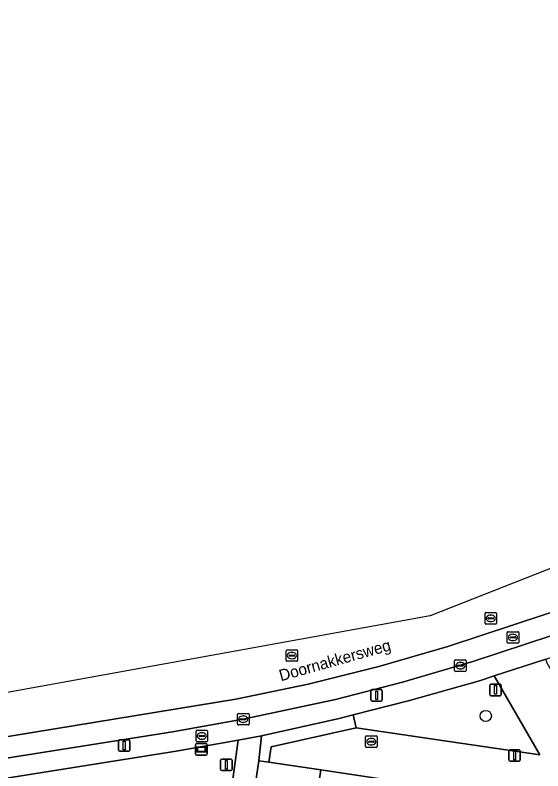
# Model space of a CAD drawing. Extents: x 164148 to 165261, y 382513 to 383432.
# Drawn here: x 164365.5 to 164411.5, y 383365.8 to 383431.6 of the extents above; entities that cross this region are included whole.
import ezdxf

# ---------------------------------------------------------------- set-up
doc = ezdxf.new("R2010")
doc.units = 0
for name, color, linetype in [('IMGEO_Boom', 7, 'Continuous'), ('IMGEO_Brandkraan', 7, 'Continuous'), ('IMGEO_Groenvoorziening', 7, 'Continuous'), ('IMGEO_Kolk', 7, 'Continuous'), ('IMGEO_Lichtmast', 7, 'Continuous'), ('IMGEO_Openbare_ruimte_label', 7, 'Continuous'), ('IMGEO_Pand', 7, 'Continuous'), ('IMGEO_Rijbaan_lokaal_gesloten', 7, 'Continuous'), ('IMGEO_Rioolput', 7, 'Continuous'), ('IMGEO_Verkeersbordpaal', 7, 'Continuous'), ('IMGEO_Verklikker', 7, 'Continuous'), ('IMGEO_Voetpad_op_trap', 7, 'Continuous'), ('IMGEO_Voetpad_open', 7, 'Continuous')]:
    doc.layers.add(name, color=color, linetype=linetype)

msp = doc.modelspace()

# ---------------------------------------------------------------- linework, layer by layer
at = {"layer": 'IMGEO_Boom'}
msp.add_circle((164406.495, 383370.556), 0.489, dxfattribs=at)
at = {"layer": 'IMGEO_Brandkraan'}
for p, q in [((164381.254, 383368.389), (164381.254, 383369.241)), ((164381.329, 383369.315), (164382.181, 383369.315)), ((164381.742, 383369.095), (164381.767, 383369.095)), ((164382.255, 383369.241), (164382.255, 383368.389)), ((164381.513, 383368.809), (164381.513, 383368.821)), ((164381.951, 383368.772), (164381.553, 383368.772)), ((164381.556, 383368.858), (164381.954, 383368.858)), ((164381.765, 383368.535), (164381.74, 383368.535)), ((164381.997, 383368.821), (164381.997, 383368.809)), ((164382.181, 383368.315), (164381.329, 383368.315))]:
    msp.add_line(p, q, dxfattribs=at)
for points in [[(164381.254, 383368.389), (164381.254, 383369.241)], [(164381.329, 383369.315), (164382.181, 383369.315)], [(164382.255, 383369.241), (164382.255, 383368.389)], [(164382.181, 383368.315), (164381.329, 383368.315)]]:
    msp.add_lwpolyline(points, dxfattribs=at)
for centre, radius, start, end in [((164381.331, 383369.239), 0.0765, 91.55205, 178.44795), ((164381.331, 383369.239), 0.0765, 91.55205, 178.44795), ((164382.179, 383369.239), 0.0765, 1.55205, 88.44795), ((164382.179, 383369.239), 0.0765, 1.55205, 88.44795), ((164381.331, 383368.391), 0.0765, 181.55205, 268.44795), ((164381.331, 383368.391), 0.0765, 181.55205, 268.44795), ((164381.553, 383368.818), 0.0403, 85.87752, 175.75265), ((164381.55, 383368.808), 0.0366, 178.93798, 274.71019), ((164381.954, 383368.815), 0.043, 264.86636, 352.45326), ((164381.958, 383368.82), 0.0386, 1.73085, 96.63898), ((164382.179, 383368.391), 0.0765, 271.55205, 358.44795), ((164382.179, 383368.391), 0.0765, 271.55205, 358.44795)]:
    msp.add_arc(centre, radius, start, end, dxfattribs=at)
for centre, major_axis, ratio, start_param, end_param in [((164381.741, 383368.815), (-0.387, 0.002), 0.722429, 4.712389, 7.853982), ((164381.766, 383368.815), (-0.39, 0.002), 0.717154, 1.570796, 4.712389)]:
    msp.add_ellipse(centre, major_axis=major_axis, ratio=ratio, start_param=start_param, end_param=end_param, dxfattribs=at)
at = {"layer": 'IMGEO_Groenvoorziening'}
msp.add_lwpolyline([(164394.953, 383370.643), (164395.215, 383369.511), (164411.208, 383367.163), (164407.24, 383374.055), (164405.938, 383373.629), (164399.861, 383371.892)], close=True, dxfattribs=at)
msp.add_lwpolyline([(164379.126, 383363.181), (164378.99, 383362.31), (164383.994, 383361.641), (164384.924, 383368.441), (164379.521, 383367.475), (164364.576, 383365.104)], dxfattribs=at)
at = {"layer": 'IMGEO_Kolk'}
for p, q in [((164403.783, 383374.515), (164403.783, 383375.367)), ((164403.858, 383375.441), (164404.71, 383375.441)), ((164404.085, 383374.984), (164404.483, 383374.984)), ((164404.271, 383375.221), (164404.296, 383375.221)), ((164404.784, 383375.367), (164404.784, 383374.515)), ((164404.71, 383374.441), (164403.858, 383374.441)), ((164404.042, 383374.935), (164404.042, 383374.947)), ((164404.48, 383374.898), (164404.082, 383374.898)), ((164404.294, 383374.661), (164404.269, 383374.661)), ((164404.526, 383374.947), (164404.526, 383374.935)), ((164384.871, 383369.849), (164384.871, 383370.701)), ((164384.946, 383370.775), (164385.798, 383370.775)), ((164385.359, 383370.555), (164385.384, 383370.555)), ((164385.872, 383370.701), (164385.872, 383369.849)), ((164385.798, 383369.775), (164384.946, 383369.775)), ((164385.13, 383370.269), (164385.13, 383370.281)), ((164385.568, 383370.232), (164385.17, 383370.232)), ((164385.173, 383370.318), (164385.571, 383370.318)), ((164385.382, 383369.995), (164385.357, 383369.995)), ((164385.614, 383370.281), (164385.614, 383370.269))]:
    msp.add_line(p, q, dxfattribs=at)
for points in [[(164403.783, 383374.515), (164403.783, 383375.367)], [(164403.858, 383375.441), (164404.71, 383375.441)], [(164404.784, 383375.367), (164404.784, 383374.515)], [(164404.71, 383374.441), (164403.858, 383374.441)], [(164384.871, 383369.849), (164384.871, 383370.701)], [(164384.946, 383370.775), (164385.798, 383370.775)], [(164385.872, 383370.701), (164385.872, 383369.849)], [(164385.798, 383369.775), (164384.946, 383369.775)]]:
    msp.add_lwpolyline(points, dxfattribs=at)
for centre, radius, start, end in [((164403.86, 383375.365), 0.0765, 91.55205, 178.44795), ((164403.86, 383375.365), 0.0765, 91.55205, 178.44795), ((164404.082, 383374.944), 0.0403, 85.87752, 175.75265), ((164404.487, 383374.946), 0.0386, 1.73085, 96.63898), ((164404.708, 383375.365), 0.0765, 1.55205, 88.44795), ((164404.708, 383375.365), 0.0765, 1.55205, 88.44795), ((164403.86, 383374.517), 0.0765, 181.55205, 268.44795), ((164403.86, 383374.517), 0.0765, 181.55205, 268.44795), ((164404.079, 383374.934), 0.0366, 178.93798, 274.71019), ((164404.483, 383374.941), 0.043, 264.86636, 352.45326), ((164404.708, 383374.517), 0.0765, 271.55205, 358.44795), ((164404.708, 383374.517), 0.0765, 271.55205, 358.44795), ((164384.948, 383370.699), 0.0765, 91.55205, 178.44795), ((164384.948, 383370.699), 0.0765, 91.55205, 178.44795), ((164385.796, 383370.699), 0.0765, 1.55205, 88.44795), ((164385.796, 383370.699), 0.0765, 1.55205, 88.44795), ((164384.948, 383369.851), 0.0765, 181.55205, 268.44795), ((164384.948, 383369.851), 0.0765, 181.55205, 268.44795), ((164385.17, 383370.278), 0.0403, 85.87752, 175.75265), ((164385.167, 383370.268), 0.0366, 178.93798, 274.71019), ((164385.571, 383370.275), 0.043, 264.86636, 352.45326), ((164385.575, 383370.28), 0.0386, 1.73085, 96.63898), ((164385.796, 383369.851), 0.0765, 271.55205, 358.44795), ((164385.796, 383369.851), 0.0765, 271.55205, 358.44795)]:
    msp.add_arc(centre, radius, start, end, dxfattribs=at)
for centre, major_axis, ratio, start_param, end_param in [((164404.27, 383374.941), (-0.387, 0.002), 0.722429, 4.712389, 7.853982), ((164404.295, 383374.941), (-0.39, 0.002), 0.717154, 1.570796, 4.712389), ((164385.358, 383370.275), (-0.387, 0.002), 0.722429, 4.712389, 7.853982), ((164385.383, 383370.275), (-0.39, 0.002), 0.717154, 1.570796, 4.712389)]:
    msp.add_ellipse(centre, major_axis=major_axis, ratio=ratio, start_param=start_param, end_param=end_param, dxfattribs=at)
at = {"layer": 'IMGEO_Lichtmast'}
for p, q in [((164396.485, 383371.955), (164396.485, 383372.755)), ((164396.485, 383372.755), (164396.485, 383371.955)), ((164396.585, 383372.855), (164397.375, 383372.855)), ((164397.375, 383372.855), (164396.585, 383372.855)), ((164397.475, 383372.755), (164397.475, 383371.955)), ((164397.475, 383371.955), (164397.475, 383372.755)), ((164397.375, 383371.855), (164396.585, 383371.855)), ((164396.585, 383371.855), (164397.375, 383371.855)), ((164374.599, 383368.481), (164375.389, 383368.481)), ((164375.389, 383368.481), (164374.599, 383368.481)), ((164374.499, 383367.581), (164374.499, 383368.381)), ((164374.499, 383368.381), (164374.499, 383367.581)), ((164375.489, 383368.381), (164375.489, 383367.581)), ((164375.489, 383367.581), (164375.489, 383368.381)), ((164375.389, 383367.481), (164374.599, 383367.481)), ((164374.599, 383367.481), (164375.389, 383367.481)), ((164408.505, 383366.706), (164408.505, 383367.506)), ((164408.505, 383367.506), (164408.505, 383366.706)), ((164408.605, 383367.606), (164409.395, 383367.606)), ((164409.395, 383367.606), (164408.605, 383367.606)), ((164409.495, 383367.506), (164409.495, 383366.706)), ((164409.495, 383366.706), (164409.495, 383367.506)), ((164409.395, 383366.606), (164408.605, 383366.606)), ((164408.605, 383366.606), (164409.395, 383366.606))]:
    msp.add_line(p, q, dxfattribs=at)
for points in [[(164396.905, 383372.73), (164397.055, 383372.73), (164397.055, 383371.98), (164396.905, 383371.98), (164396.905, 383372.73)], [(164374.919, 383368.356), (164375.069, 383368.356), (164375.069, 383367.606), (164374.919, 383367.606), (164374.919, 383368.356)], [(164408.925, 383367.481), (164409.075, 383367.481), (164409.075, 383366.731), (164408.925, 383366.731), (164408.925, 383367.481)]]:
    msp.add_lwpolyline(points, dxfattribs=at)
for centre, start, end in [((164396.585, 383372.755), 90, 180), ((164396.585, 383372.755), 90, 180), ((164397.375, 383372.755), 0, 90), ((164397.375, 383372.755), 360, 90), ((164396.585, 383371.955), 180, 270), ((164396.585, 383371.955), 180, 270), ((164397.375, 383371.955), 270, 0), ((164397.375, 383371.955), 270, 0), ((164374.599, 383368.381), 90, 180), ((164374.599, 383368.381), 90, 180), ((164375.389, 383368.381), 0, 90), ((164375.389, 383368.381), 360, 90), ((164374.599, 383367.581), 180, 270), ((164374.599, 383367.581), 180, 270), ((164375.389, 383367.581), 270, 0), ((164375.389, 383367.581), 270, 0), ((164408.605, 383367.506), 90, 180), ((164408.605, 383367.506), 90, 180), ((164409.395, 383367.506), 0, 90), ((164409.395, 383367.506), 360, 90), ((164408.605, 383366.706), 180, 270), ((164408.605, 383366.706), 180, 270), ((164409.395, 383366.706), 270, 0), ((164409.395, 383366.706), 270, 0)]:
    msp.add_arc(centre, 0.1, start, end, dxfattribs=at)
at = {"layer": 'IMGEO_Pand'}
for points in [[(164390.656, 383355.914), (164392.122, 383365.858), (164387.595, 383366.526), (164386.721, 383366.655), (164385.254, 383356.711)], [(164390.656, 383355.914), (164396.057, 383355.118), (164397.524, 383365.061), (164392.122, 383365.858)]]:
    msp.add_lwpolyline(points, close=True, dxfattribs=at)
at = {"layer": 'IMGEO_Rijbaan_lokaal_gesloten'}
for points in [[(164492.967, 383431.62), (164463.906, 383408.505), (164425.545, 383388.682), (164401.663, 383379.276), (164356.475, 383371.092), (164324.616, 383368.714), (164312.487, 383368.61), (164313.316, 383360.754)], [(164364.147, 383366.805), (164379.217, 383369.164), (164385.372, 383370.275), (164393.394, 383372), (164399.239, 383373.497), (164405.377, 383375.292), (164412.246, 383377.557), (164417.783, 383379.568), (164423.565, 383381.867), (164431.134, 383385.12), (164434.664, 383386.795), (164442.692, 383391.095), (164451.009, 383395.796), (164455.986, 383398.692), (164460.249, 383401.478), (164461.26, 383402.185), (164455.439, 383399.809), (164450.74, 383397.743), (164441.136, 383392.174), (164434.282, 383388.647), (164424.287, 383384.014)], [(164419.832, 383382.287), (164414.799, 383380.452), (164403.181, 383376.603), (164397.192, 383374.879), (164391.019, 383373.335), (164384.72, 383372.013), (164363.616, 383368.567), (164345.601, 383366.353), (164329.441, 383365.032), (164324.281, 383363.805), (164313.12, 383360.215)], [(164313.12, 383360.215), (164324.281, 383363.805), (164329.441, 383365.032), (164345.601, 383366.353), (164363.616, 383368.567), (164384.72, 383372.013), (164391.019, 383373.335), (164397.192, 383374.879), (164403.181, 383376.603), (164414.799, 383380.452), (164419.832, 383382.287)]]:
    msp.add_lwpolyline(points, dxfattribs=at)
at = {"layer": 'IMGEO_Rioolput'}
for p, q in [((164406.429, 383378.632), (164406.429, 383379.484)), ((164406.504, 383379.558), (164407.356, 383379.558)), ((164406.688, 383379.052), (164406.688, 383379.064)), ((164407.126, 383379.015), (164406.728, 383379.015)), ((164406.731, 383379.101), (164407.129, 383379.101)), ((164406.917, 383379.338), (164406.942, 383379.338)), ((164407.172, 383379.064), (164407.172, 383379.052)), ((164407.43, 383379.484), (164407.43, 383378.632)), ((164407.356, 383378.558), (164406.504, 383378.558)), ((164406.94, 383378.778), (164406.915, 383378.778)), ((164408.362, 383376.971), (164408.362, 383377.823)), ((164408.437, 383377.897), (164409.289, 383377.897)), ((164408.85, 383377.677), (164408.875, 383377.677)), ((164409.363, 383377.823), (164409.363, 383376.971)), ((164408.621, 383377.391), (164408.621, 383377.403)), ((164409.059, 383377.354), (164408.661, 383377.354)), ((164408.664, 383377.44), (164409.062, 383377.44)), ((164408.873, 383377.117), (164408.848, 383377.117)), ((164409.105, 383377.403), (164409.105, 383377.391)), ((164389.176, 383376.319), (164390.028, 383376.319)), ((164409.289, 383376.897), (164408.437, 383376.897)), ((164389.101, 383375.393), (164389.101, 383376.245)), ((164389.36, 383375.813), (164389.36, 383375.825)), ((164389.798, 383375.776), (164389.4, 383375.776)), ((164389.403, 383375.862), (164389.801, 383375.862)), ((164389.589, 383376.099), (164389.614, 383376.099)), ((164389.844, 383375.825), (164389.844, 383375.813)), ((164390.102, 383376.245), (164390.102, 383375.393)), ((164390.028, 383375.319), (164389.176, 383375.319)), ((164389.612, 383375.539), (164389.587, 383375.539)), ((164396.02, 383367.884), (164396.02, 383368.736)), ((164396.095, 383368.81), (164396.947, 383368.81)), ((164396.508, 383368.59), (164396.533, 383368.59)), ((164397.021, 383368.736), (164397.021, 383367.884)), ((164396.947, 383367.81), (164396.095, 383367.81)), ((164396.279, 383368.304), (164396.279, 383368.316)), ((164396.717, 383368.267), (164396.319, 383368.267)), ((164396.322, 383368.353), (164396.72, 383368.353)), ((164396.531, 383368.03), (164396.506, 383368.03)), ((164396.763, 383368.316), (164396.763, 383368.304))]:
    msp.add_line(p, q, dxfattribs=at)
for points in [[(164406.429, 383378.632), (164406.429, 383379.484)], [(164406.504, 383379.558), (164407.356, 383379.558)], [(164407.43, 383379.484), (164407.43, 383378.632)], [(164407.356, 383378.558), (164406.504, 383378.558)], [(164408.362, 383376.971), (164408.362, 383377.823)], [(164408.437, 383377.897), (164409.289, 383377.897)], [(164409.363, 383377.823), (164409.363, 383376.971)], [(164389.176, 383376.319), (164390.028, 383376.319)], [(164409.289, 383376.897), (164408.437, 383376.897)], [(164389.101, 383375.393), (164389.101, 383376.245)], [(164390.102, 383376.245), (164390.102, 383375.393)], [(164390.028, 383375.319), (164389.176, 383375.319)], [(164396.02, 383367.884), (164396.02, 383368.736)], [(164396.095, 383368.81), (164396.947, 383368.81)], [(164397.021, 383368.736), (164397.021, 383367.884)], [(164396.947, 383367.81), (164396.095, 383367.81)]]:
    msp.add_lwpolyline(points, dxfattribs=at)
for centre, radius, start, end in [((164406.506, 383379.482), 0.0765, 91.55205, 178.44795), ((164406.506, 383379.482), 0.0765, 91.55205, 178.44795), ((164406.728, 383379.061), 0.0403, 85.87752, 175.75265), ((164406.725, 383379.051), 0.0366, 178.93798, 274.71019), ((164407.129, 383379.058), 0.043, 264.86636, 352.45326), ((164407.133, 383379.063), 0.0386, 1.73085, 96.63898), ((164407.354, 383379.482), 0.0765, 1.55205, 88.44795), ((164407.354, 383379.482), 0.0765, 1.55205, 88.44795), ((164406.506, 383378.634), 0.0765, 181.55205, 268.44795), ((164406.506, 383378.634), 0.0765, 181.55205, 268.44795), ((164407.354, 383378.634), 0.0765, 271.55205, 358.44795), ((164407.354, 383378.634), 0.0765, 271.55205, 358.44795), ((164408.439, 383377.821), 0.0765, 91.55205, 178.44795), ((164408.439, 383377.821), 0.0765, 91.55205, 178.44795), ((164409.287, 383377.821), 0.0765, 1.55205, 88.44795), ((164409.287, 383377.821), 0.0765, 1.55205, 88.44795), ((164408.439, 383376.973), 0.0765, 181.55205, 268.44795), ((164408.439, 383376.973), 0.0765, 181.55205, 268.44795), ((164408.661, 383377.4), 0.0403, 85.87752, 175.75265), ((164408.658, 383377.39), 0.0366, 178.93798, 274.71019), ((164409.062, 383377.397), 0.043, 264.86636, 352.45326), ((164409.066, 383377.402), 0.0386, 1.73085, 96.63898), ((164409.287, 383376.973), 0.0765, 271.55205, 358.44795), ((164409.287, 383376.973), 0.0765, 271.55205, 358.44795), ((164389.178, 383376.243), 0.0765, 91.55205, 178.44795), ((164389.178, 383376.243), 0.0765, 91.55205, 178.44795), ((164390.026, 383376.243), 0.0765, 1.55205, 88.44795), ((164390.026, 383376.243), 0.0765, 1.55205, 88.44795), ((164389.4, 383375.822), 0.0403, 85.87752, 175.75265), ((164389.397, 383375.812), 0.0366, 178.93798, 274.71019), ((164389.801, 383375.819), 0.043, 264.86636, 352.45326), ((164389.805, 383375.824), 0.0386, 1.73085, 96.63898), ((164389.178, 383375.395), 0.0765, 181.55205, 268.44795), ((164389.178, 383375.395), 0.0765, 181.55205, 268.44795), ((164390.026, 383375.395), 0.0765, 271.55205, 358.44795), ((164390.026, 383375.395), 0.0765, 271.55205, 358.44795), ((164396.097, 383368.734), 0.0765, 91.55205, 178.44795), ((164396.097, 383368.734), 0.0765, 91.55205, 178.44795), ((164396.945, 383368.734), 0.0765, 1.55205, 88.44795), ((164396.945, 383368.734), 0.0765, 1.55205, 88.44795), ((164396.097, 383367.886), 0.0765, 181.55205, 268.44795), ((164396.097, 383367.886), 0.0765, 181.55205, 268.44795), ((164396.319, 383368.313), 0.0403, 85.87752, 175.75265), ((164396.316, 383368.303), 0.0366, 178.93798, 274.71019), ((164396.72, 383368.31), 0.043, 264.86636, 352.45326), ((164396.724, 383368.315), 0.0386, 1.73085, 96.63898), ((164396.945, 383367.886), 0.0765, 271.55205, 358.44795), ((164396.945, 383367.886), 0.0765, 271.55205, 358.44795)]:
    msp.add_arc(centre, radius, start, end, dxfattribs=at)
for centre, major_axis, ratio, start_param, end_param in [((164406.916, 383379.058), (-0.387, 0.002), 0.722429, 4.712389, 7.853982), ((164406.941, 383379.058), (-0.39, 0.002), 0.717154, 1.570796, 4.712389), ((164408.849, 383377.397), (-0.387, 0.002), 0.722429, 4.712389, 7.853982), ((164408.874, 383377.397), (-0.39, 0.002), 0.717154, 1.570796, 4.712389), ((164389.588, 383375.819), (-0.387, 0.002), 0.722429, 4.712389, 7.853982), ((164389.613, 383375.819), (-0.39, 0.002), 0.717154, 1.570796, 4.712389), ((164396.507, 383368.31), (-0.387, 0.002), 0.722429, 4.712389, 7.853982), ((164396.532, 383368.31), (-0.39, 0.002), 0.717154, 1.570796, 4.712389)]:
    msp.add_ellipse(centre, major_axis=major_axis, ratio=ratio, start_param=start_param, end_param=end_param, dxfattribs=at)
at = {"layer": 'IMGEO_Verkeersbordpaal'}
for p, q in [((164406.845, 383372.421), (164406.845, 383373.221)), ((164406.845, 383373.221), (164406.845, 383372.421)), ((164406.945, 383373.321), (164407.735, 383373.321)), ((164407.735, 383373.321), (164406.945, 383373.321)), ((164407.835, 383373.221), (164407.835, 383372.421)), ((164407.835, 383372.421), (164407.835, 383373.221)), ((164407.735, 383372.321), (164406.945, 383372.321)), ((164406.945, 383372.321), (164407.735, 383372.321)), ((164383.398, 383365.898), (164383.398, 383366.698)), ((164383.398, 383366.698), (164383.398, 383365.898)), ((164383.498, 383366.798), (164384.288, 383366.798)), ((164384.288, 383366.798), (164383.498, 383366.798)), ((164384.388, 383366.698), (164384.388, 383365.898)), ((164384.388, 383365.898), (164384.388, 383366.698)), ((164384.288, 383365.798), (164383.498, 383365.798)), ((164383.498, 383365.798), (164384.288, 383365.798))]:
    msp.add_line(p, q, dxfattribs=at)
for points in [[(164407.265, 383373.196), (164407.415, 383373.196), (164407.415, 383372.446), (164407.265, 383372.446), (164407.265, 383373.196)], [(164383.818, 383366.673), (164383.968, 383366.673), (164383.968, 383365.923), (164383.818, 383365.923), (164383.818, 383366.673)]]:
    msp.add_lwpolyline(points, dxfattribs=at)
for centre, start, end in [((164406.945, 383373.221), 90, 180), ((164406.945, 383373.221), 90, 180), ((164407.735, 383373.221), 0, 90), ((164407.735, 383373.221), 360, 90), ((164406.945, 383372.421), 180, 270), ((164406.945, 383372.421), 180, 270), ((164407.735, 383372.421), 270, 0), ((164407.735, 383372.421), 270, 0), ((164383.498, 383366.698), 90, 180), ((164383.498, 383366.698), 90, 180), ((164384.288, 383366.698), 0, 90), ((164384.288, 383366.698), 360, 90), ((164383.498, 383365.898), 180, 270), ((164383.498, 383365.898), 180, 270), ((164384.288, 383365.898), 270, 0), ((164384.288, 383365.898), 270, 0)]:
    msp.add_arc(centre, 0.1, start, end, dxfattribs=at)
at = {"layer": 'IMGEO_Verklikker'}
for p, q in [((164381.221, 383367.244), (164381.221, 383368.044)), ((164381.221, 383368.044), (164381.221, 383367.244)), ((164381.321, 383368.144), (164382.111, 383368.144)), ((164382.111, 383368.144), (164381.321, 383368.144)), ((164382.211, 383368.044), (164382.211, 383367.244)), ((164382.211, 383367.244), (164382.211, 383368.044)), ((164382.111, 383367.144), (164381.321, 383367.144)), ((164381.321, 383367.144), (164382.111, 383367.144))]:
    msp.add_line(p, q, dxfattribs=at)
for points in [[(164381.322, 383367.876), (164382.11, 383367.876), (164382.11, 383367.412), (164381.322, 383367.412), (164381.322, 383367.876)], [(164381.387, 383367.811), (164381.387, 383367.477), (164382.045, 383367.477), (164382.045, 383367.811), (164381.387, 383367.811)]]:
    msp.add_lwpolyline(points, dxfattribs=at)
for centre, start, end in [((164381.321, 383368.044), 90, 180), ((164381.321, 383368.044), 90, 180), ((164382.111, 383368.044), 0, 90), ((164382.111, 383368.044), 360, 90), ((164381.321, 383367.244), 180, 270), ((164381.321, 383367.244), 180, 270), ((164382.111, 383367.244), 270, 0), ((164382.111, 383367.244), 270, 0)]:
    msp.add_arc(centre, 0.1, start, end, dxfattribs=at)
at = {"layer": 'IMGEO_Voetpad_op_trap'}
msp.add_lwpolyline([(164395.215, 383369.511), (164394.953, 383370.643), (164393.735, 383370.333), (164386.952, 383368.836), (164386.721, 383366.655), (164387.595, 383366.526), (164387.797, 383367.868)], close=True, dxfattribs=at)
at = {"layer": 'IMGEO_Voetpad_open'}
for points in [[(164393.735, 383370.333), (164394.953, 383370.643), (164399.861, 383371.892), (164405.938, 383373.629), (164407.24, 383374.055), (164411.731, 383375.499), (164412.816, 383375.869), (164419.281, 383378.282), (164424.123, 383380.189), (164431.753, 383383.495), (164435.447, 383385.302), (164434.664, 383386.795), (164431.134, 383385.12), (164423.565, 383381.867), (164417.783, 383379.568), (164412.246, 383377.557), (164405.377, 383375.292), (164399.239, 383373.497), (164393.394, 383372), (164385.372, 383370.275), (164379.217, 383369.164), (164364.147, 383366.805)], [(164415.65, 383368.528), (164411.836, 383375.154), (164411.731, 383375.499), (164407.24, 383374.055), (164411.208, 383367.163), (164395.215, 383369.511), (164387.797, 383367.868), (164387.595, 383366.526), (164392.122, 383365.858), (164397.524, 383365.061)], [(164295.103, 383352.27), (164300.185, 383352.882), (164305.514, 383353.964), (164310.717, 383355.138), (164313.798, 383356.001), (164314.51, 383356.2), (164316.965, 383357.142), (164320.991, 383358.73), (164322.211, 383359.179), (164325.091, 383360.114), (164329.909, 383361.053), (164332.605, 383361.228), (164332.593, 383361.973), (164332.605, 383361.974), (164337.215, 383362.195), (164337.741, 383362.205), (164342.956, 383362.634), (164357.183, 383364.054), (164357.32, 383364.068), (164364.576, 383365.104), (164379.521, 383367.475), (164384.924, 383368.441), (164386.952, 383368.836), (164393.735, 383370.333)], [(164383.799, 383347.483), (164385.254, 383356.711), (164386.721, 383366.655), (164386.952, 383368.836), (164384.924, 383368.441), (164383.994, 383361.641), (164378.99, 383362.31), (164378.962, 383362.129)]]:
    msp.add_lwpolyline(points, dxfattribs=at)

# ---------------------------------------------------------------- texts
at = {"layer": 'IMGEO_Openbare_ruimte_label'}
msp.add_text('Doornakkersweg', height=1, rotation=15.71725, dxfattribs=at).set_placement((164388.65, 383373.574))

doc.saveas('drawing.dxf')
